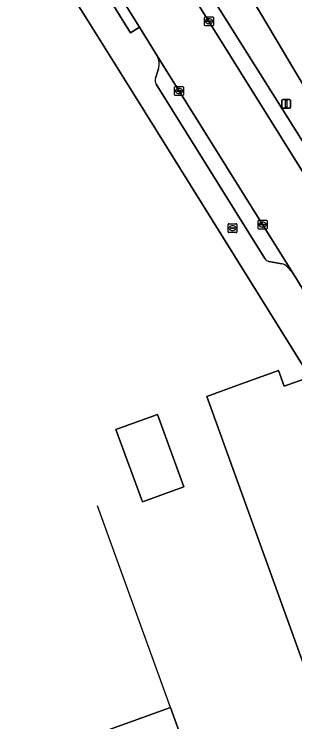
# Model space of a CAD drawing. Extents: x 160377 to 161131, y 383938 to 384853.
# Drawn here: x 160932.8 to 160964.5, y 384004.7 to 384084.7 of the extents above; entities that cross this region are included whole.
import ezdxf

# ---------------------------------------------------------------- set-up
doc = ezdxf.new("R2010")
doc.units = 0
for name, color, linetype in [('IMGEO_Brandkraan', 7, 'Continuous'), ('IMGEO_Erf', 7, 'Continuous'), ('IMGEO_Hek', 7, 'Continuous'), ('IMGEO_Kolk', 7, 'Continuous'), ('IMGEO_Lichtmast', 7, 'Continuous'), ('IMGEO_Pand', 7, 'Continuous'), ('IMGEO_Parkeervlak_open', 7, 'Continuous'), ('IMGEO_Rijbaan_lokaal_open', 7, 'Continuous'), ('IMGEO_Voetpad_open', 7, 'Continuous')]:
    doc.layers.add(name, color=color, linetype=linetype)

msp = doc.modelspace()

# ---------------------------------------------------------------- linework, layer by layer
at = {"layer": 'IMGEO_Brandkraan'}
for p, q in [((160956.954, 384060.087), (160956.954, 384060.939)), ((160957.029, 384061.013), (160957.881, 384061.013)), ((160957.213, 384060.507), (160957.213, 384060.519)), ((160957.651, 384060.47), (160957.253, 384060.47)), ((160957.256, 384060.556), (160957.654, 384060.556)), ((160957.442, 384060.793), (160957.467, 384060.793)), ((160957.697, 384060.519), (160957.697, 384060.507)), ((160957.955, 384060.939), (160957.955, 384060.087)), ((160957.881, 384060.013), (160957.029, 384060.013)), ((160957.465, 384060.233), (160957.44, 384060.233))]:
    msp.add_line(p, q, dxfattribs=at)
for points in [[(160956.954, 384060.087), (160956.954, 384060.939)], [(160957.029, 384061.013), (160957.881, 384061.013)], [(160957.955, 384060.939), (160957.955, 384060.087)], [(160957.881, 384060.013), (160957.029, 384060.013)]]:
    msp.add_lwpolyline(points, dxfattribs=at)
for centre, radius, start, end in [((160957.031, 384060.937), 0.0765, 91.55205, 178.44795), ((160957.031, 384060.937), 0.0765, 91.55205, 178.44795), ((160957.253, 384060.516), 0.0403, 85.87752, 175.75265), ((160957.25, 384060.506), 0.0366, 178.93798, 274.71019), ((160957.654, 384060.513), 0.043, 264.86636, 352.45326), ((160957.658, 384060.518), 0.0386, 1.73085, 96.63898), ((160957.879, 384060.937), 0.0765, 1.55205, 88.44795), ((160957.879, 384060.937), 0.0765, 1.55205, 88.44795), ((160957.031, 384060.089), 0.0765, 181.55205, 268.44795), ((160957.031, 384060.089), 0.0765, 181.55205, 268.44795), ((160957.879, 384060.089), 0.0765, 271.55205, 358.44795), ((160957.879, 384060.089), 0.0765, 271.55205, 358.44795)]:
    msp.add_arc(centre, radius, start, end, dxfattribs=at)
for centre, major_axis, ratio, start_param, end_param in [((160957.441, 384060.513), (-0.387, 0.002), 0.722429, 4.712389, 7.853982), ((160957.466, 384060.513), (-0.39, 0.002), 0.717154, 1.570796, 4.712389)]:
    msp.add_ellipse(centre, major_axis=major_axis, ratio=ratio, start_param=start_param, end_param=end_param, dxfattribs=at)
at = {"layer": 'IMGEO_Erf'}
for points in [[(160955.415, 384093.563), (160973.352, 384063.337), (160975.962, 384059.006), (160976.857, 384059.536), (160978.313, 384057.179), (160978.834, 384057.505), (160979.104, 384057.025), (160979.194, 384056.864), (160978.717, 384056.538), (160979.403, 384055.414), (160979.828, 384055.686), (160982.674, 384057.448), (160981.861, 384058.759), (160981.576, 384059.219), (161000, 384070.73), (161011.847, 384078.132), (161020.411, 384064.428), (161001.339, 384052.511), (161007.265, 384043.031), (161008.028, 384043.507), (161010.09, 384040.208), (161009.325, 384039.731), (161019.643, 384023.219)], [(160993.385, 384000), (160946.315, 384075.646), (160941.035, 384084.064), (160935.949, 384092.225)], [(160970.698, 384002.881), (160970.017, 384004.761), (160968.071, 384004.056), (160954.564, 384041.501), (160957.953, 384042.727), (160962.654, 384044.427), (160963.298, 384042.65), (160965.508, 384043.451), (160967.495, 384037.896), (160968.257, 384038.17), (160968.6, 384038.365), (160982.8, 384013.616), (160985.357, 384009.13), (160985.036, 384008.943), (160982.407, 384013.49), (160979.884, 384012.557), (160982.429, 384005.556), (160983.05, 384005.78), (160984.272, 384002.396)], [(160932.817, 384000), (160950.451, 384006.379), (160952.748, 384000)]]:
    msp.add_lwpolyline(points, dxfattribs=at)
msp.add_lwpolyline([(160944.306, 384037.769), (160948.99, 384039.475), (160951.968, 384031.301), (160947.284, 384029.594)], close=True, dxfattribs=at)
at = {"layer": 'IMGEO_Hek'}
msp.add_lwpolyline([(160950.451, 384006.379), (160942.204, 384029.146)], dxfattribs=at)
at = {"layer": 'IMGEO_Kolk'}
for p, q in [((160954.366, 384084.385), (160955.218, 384084.385)), ((160954.291, 384083.459), (160954.291, 384084.311)), ((160954.55, 384083.879), (160954.55, 384083.891)), ((160954.988, 384083.842), (160954.59, 384083.842)), ((160954.593, 384083.928), (160954.991, 384083.928)), ((160954.802, 384083.605), (160954.777, 384083.605)), ((160954.779, 384084.165), (160954.804, 384084.165)), ((160955.034, 384083.891), (160955.034, 384083.879)), ((160955.292, 384084.311), (160955.292, 384083.459)), ((160955.218, 384083.385), (160954.366, 384083.385)), ((160950.921, 384075.58), (160950.921, 384076.432)), ((160950.996, 384076.506), (160951.848, 384076.506)), ((160951.922, 384076.432), (160951.922, 384075.58)), ((160951.18, 384076), (160951.18, 384076.012)), ((160951.618, 384075.963), (160951.22, 384075.963)), ((160951.223, 384076.049), (160951.621, 384076.049)), ((160951.432, 384075.726), (160951.407, 384075.726)), ((160951.409, 384076.286), (160951.434, 384076.286)), ((160951.664, 384076.012), (160951.664, 384076)), ((160951.848, 384075.506), (160950.996, 384075.506)), ((160960.347, 384060.49), (160960.347, 384061.342)), ((160960.422, 384061.416), (160961.274, 384061.416)), ((160960.835, 384061.196), (160960.86, 384061.196)), ((160961.348, 384061.342), (160961.348, 384060.49)), ((160961.274, 384060.416), (160960.422, 384060.416)), ((160960.606, 384060.91), (160960.606, 384060.922)), ((160961.044, 384060.873), (160960.646, 384060.873)), ((160960.649, 384060.959), (160961.047, 384060.959)), ((160960.858, 384060.636), (160960.833, 384060.636)), ((160961.09, 384060.922), (160961.09, 384060.91))]:
    msp.add_line(p, q, dxfattribs=at)
for points in [[(160954.366, 384084.385), (160955.218, 384084.385)], [(160954.291, 384083.459), (160954.291, 384084.311)], [(160955.292, 384084.311), (160955.292, 384083.459)], [(160955.218, 384083.385), (160954.366, 384083.385)], [(160950.921, 384075.58), (160950.921, 384076.432)], [(160950.996, 384076.506), (160951.848, 384076.506)], [(160951.922, 384076.432), (160951.922, 384075.58)], [(160951.848, 384075.506), (160950.996, 384075.506)], [(160960.347, 384060.49), (160960.347, 384061.342)], [(160960.422, 384061.416), (160961.274, 384061.416)], [(160961.348, 384061.342), (160961.348, 384060.49)], [(160961.274, 384060.416), (160960.422, 384060.416)]]:
    msp.add_lwpolyline(points, dxfattribs=at)
for centre, radius, start, end in [((160954.368, 384084.309), 0.0765, 91.55205, 178.44795), ((160954.368, 384084.309), 0.0765, 91.55205, 178.44795), ((160955.216, 384084.309), 0.0765, 1.55205, 88.44795), ((160955.216, 384084.309), 0.0765, 1.55205, 88.44795), ((160954.59, 384083.888), 0.0403, 85.87752, 175.75265), ((160954.587, 384083.878), 0.0366, 178.93798, 274.71019), ((160954.991, 384083.885), 0.043, 264.86636, 352.45326), ((160954.995, 384083.89), 0.0386, 1.73085, 96.63898), ((160954.368, 384083.461), 0.0765, 181.55205, 268.44795), ((160954.368, 384083.461), 0.0765, 181.55205, 268.44795), ((160955.216, 384083.461), 0.0765, 271.55205, 358.44795), ((160955.216, 384083.461), 0.0765, 271.55205, 358.44795), ((160950.998, 384076.43), 0.0765, 91.55205, 178.44795), ((160950.998, 384076.43), 0.0765, 91.55205, 178.44795), ((160951.846, 384076.43), 0.0765, 1.55205, 88.44795), ((160951.846, 384076.43), 0.0765, 1.55205, 88.44795), ((160950.998, 384075.582), 0.0765, 181.55205, 268.44795), ((160950.998, 384075.582), 0.0765, 181.55205, 268.44795), ((160951.22, 384076.009), 0.0403, 85.87752, 175.75265), ((160951.217, 384075.999), 0.0366, 178.93798, 274.71019), ((160951.621, 384076.006), 0.043, 264.86636, 352.45326), ((160951.625, 384076.011), 0.0386, 1.73085, 96.63898), ((160951.846, 384075.582), 0.0765, 271.55205, 358.44795), ((160951.846, 384075.582), 0.0765, 271.55205, 358.44795), ((160960.424, 384061.34), 0.0765, 91.55205, 178.44795), ((160960.424, 384061.34), 0.0765, 91.55205, 178.44795), ((160961.272, 384061.34), 0.0765, 1.55205, 88.44795), ((160961.272, 384061.34), 0.0765, 1.55205, 88.44795), ((160960.424, 384060.492), 0.0765, 181.55205, 268.44795), ((160960.424, 384060.492), 0.0765, 181.55205, 268.44795), ((160960.646, 384060.919), 0.0403, 85.87752, 175.75265), ((160960.643, 384060.909), 0.0366, 178.93798, 274.71019), ((160961.047, 384060.916), 0.043, 264.86636, 352.45326), ((160961.051, 384060.921), 0.0386, 1.73085, 96.63898), ((160961.272, 384060.492), 0.0765, 271.55205, 358.44795), ((160961.272, 384060.492), 0.0765, 271.55205, 358.44795)]:
    msp.add_arc(centre, radius, start, end, dxfattribs=at)
for centre, major_axis, ratio, start_param, end_param in [((160954.778, 384083.885), (-0.387, 0.002), 0.722429, 4.712389, 7.853982), ((160954.803, 384083.885), (-0.39, 0.002), 0.717154, 1.570796, 4.712389), ((160951.408, 384076.006), (-0.387, 0.002), 0.722429, 4.712389, 7.853982), ((160951.433, 384076.006), (-0.39, 0.002), 0.717154, 1.570796, 4.712389), ((160960.834, 384060.916), (-0.387, 0.002), 0.722429, 4.712389, 7.853982), ((160960.859, 384060.916), (-0.39, 0.002), 0.717154, 1.570796, 4.712389)]:
    msp.add_ellipse(centre, major_axis=major_axis, ratio=ratio, start_param=start_param, end_param=end_param, dxfattribs=at)
at = {"layer": 'IMGEO_Lichtmast'}
for p, q in [((160963.015, 384074.153), (160963.015, 384074.953)), ((160963.015, 384074.953), (160963.015, 384074.153)), ((160963.115, 384075.053), (160963.905, 384075.053)), ((160963.905, 384075.053), (160963.115, 384075.053)), ((160964.005, 384074.953), (160964.005, 384074.153)), ((160964.005, 384074.153), (160964.005, 384074.953)), ((160963.905, 384074.053), (160963.115, 384074.053)), ((160963.115, 384074.053), (160963.905, 384074.053))]:
    msp.add_line(p, q, dxfattribs=at)
msp.add_lwpolyline([(160963.435, 384074.928), (160963.585, 384074.928), (160963.585, 384074.178), (160963.435, 384074.178), (160963.435, 384074.928)], dxfattribs=at)
for centre, start, end in [((160963.115, 384074.953), 90, 180), ((160963.115, 384074.953), 90, 180), ((160963.905, 384074.953), 0, 90), ((160963.905, 384074.953), 360, 90), ((160963.115, 384074.153), 180, 270), ((160963.115, 384074.153), 180, 270), ((160963.905, 384074.153), 270, 0), ((160963.905, 384074.153), 270, 0)]:
    msp.add_arc(centre, 0.1, start, end, dxfattribs=at)
at = {"layer": 'IMGEO_Pand'}
for points in [[(160984.272, 384002.396), (160983.05, 384005.78), (160982.429, 384005.556), (160979.884, 384012.557), (160982.407, 384013.49), (160982.8, 384013.616), (160968.6, 384038.365), (160968.257, 384038.17), (160967.495, 384037.896), (160965.508, 384043.451), (160963.298, 384042.65), (160962.654, 384044.427), (160957.953, 384042.727), (160954.564, 384041.501), (160968.071, 384004.056), (160970.017, 384004.761), (160970.698, 384002.881)], [(160952.748, 384000), (160950.451, 384006.379), (160932.817, 384000)]]:
    msp.add_lwpolyline(points, dxfattribs=at)
msp.add_lwpolyline([(160947.284, 384029.594), (160951.968, 384031.301), (160948.99, 384039.475), (160944.306, 384037.769)], close=True, dxfattribs=at)
at = {"layer": 'IMGEO_Parkeervlak_open'}
for points in [[(160952.218, 384088.01), (160968.366, 384062.112), (160968.113, 384062.837)], [(160968.462, 384065.355), (160955.17, 384086.619)], [(160964.411, 384055.187), (160948.951, 384079.965)], [(160949.086, 384078.512), (160948.762, 384077.471)], [(160948.821, 384076.763), (160961.1, 384057.068)], [(160961.56, 384056.765), (160963.03, 384056.495)]]:
    msp.add_lwpolyline(points, dxfattribs=at)
for centre, radius, start, end in [((160947.507, 384079.098), 1.684, 339.64001, 30.97636), ((160949.731, 384077.195), 1.008, 164.12092, 205.40636), ((160961.703, 384057.483), 0.732, 214.51896, 258.7356), ((160962.648, 384055.148), 1.4, 45.40231, 74.16784), ((160959.599, 384052.066), 5.735, 32.96966, 45.33504)]:
    msp.add_arc(centre, radius, start, end, dxfattribs=at)
at = {"layer": 'IMGEO_Rijbaan_lokaal_open'}
for points in [[(160968.738, 384061.498), (160968.707, 384061.549), (160968.366, 384062.112), (160952.218, 384088.01), (160948.902, 384093.271), (160947.501, 384095.495), (160946.383, 384097.331), (160945.964, 384098.018)], [(160938.944, 384096.089), (160943.224, 384089.218), (160946.949, 384083.199), (160948.951, 384079.965), (160964.411, 384055.187), (160964.777, 384054.6), (160965.535, 384053.349), (160965.656, 384053.155), (160966.018, 384052.571), (160991.676, 384011.238), (160997.714, 384015.001), (160974.322, 384052.562), (160974.235, 384052.702), (160973.908, 384053.245), (160971.8, 384056.611), (160968.738, 384061.498)]]:
    msp.add_lwpolyline(points, dxfattribs=at)
at = {"layer": 'IMGEO_Voetpad_open'}
for points in [[(160975.962, 384059.006), (160973.352, 384063.337), (160955.415, 384093.563), (160953.893, 384096.124), (160950.445, 384094.154), (160948.902, 384093.271), (160952.218, 384088.01)], [(160935.949, 384092.225), (160941.035, 384084.064), (160946.315, 384075.646), (160993.385, 384000), (160994.936, 383997.455), (160999.017, 383999.33), (160995.283, 384005.427)], [(160948.951, 384079.965), (160946.949, 384083.199), (160945.937, 384082.566), (160942.22, 384088.585), (160943.224, 384089.218)], [(160955.17, 384086.619), (160968.462, 384065.355)], [(160948.762, 384077.471), (160949.086, 384078.512)], [(160961.1, 384057.068), (160948.821, 384076.763)], [(160963.03, 384056.495), (160961.56, 384056.765)], [(160966.018, 384052.571), (160965.656, 384053.155), (160965.535, 384053.349), (160964.777, 384054.6), (160964.411, 384055.187)]]:
    msp.add_lwpolyline(points, dxfattribs=at)
msp.add_lwpolyline([(160942.22, 384088.585), (160945.937, 384082.566), (160946.949, 384083.199), (160943.224, 384089.218)], close=True, dxfattribs=at)
for centre, radius, start, end in [((160947.507, 384079.098), 1.684, 339.64001, 30.97636), ((160949.731, 384077.195), 1.008, 164.12092, 205.40636), ((160961.703, 384057.483), 0.732, 214.51896, 258.7356), ((160962.648, 384055.148), 1.4, 45.40231, 74.16784), ((160959.599, 384052.066), 5.735, 32.96966, 45.33504)]:
    msp.add_arc(centre, radius, start, end, dxfattribs=at)

doc.saveas('drawing.dxf')
